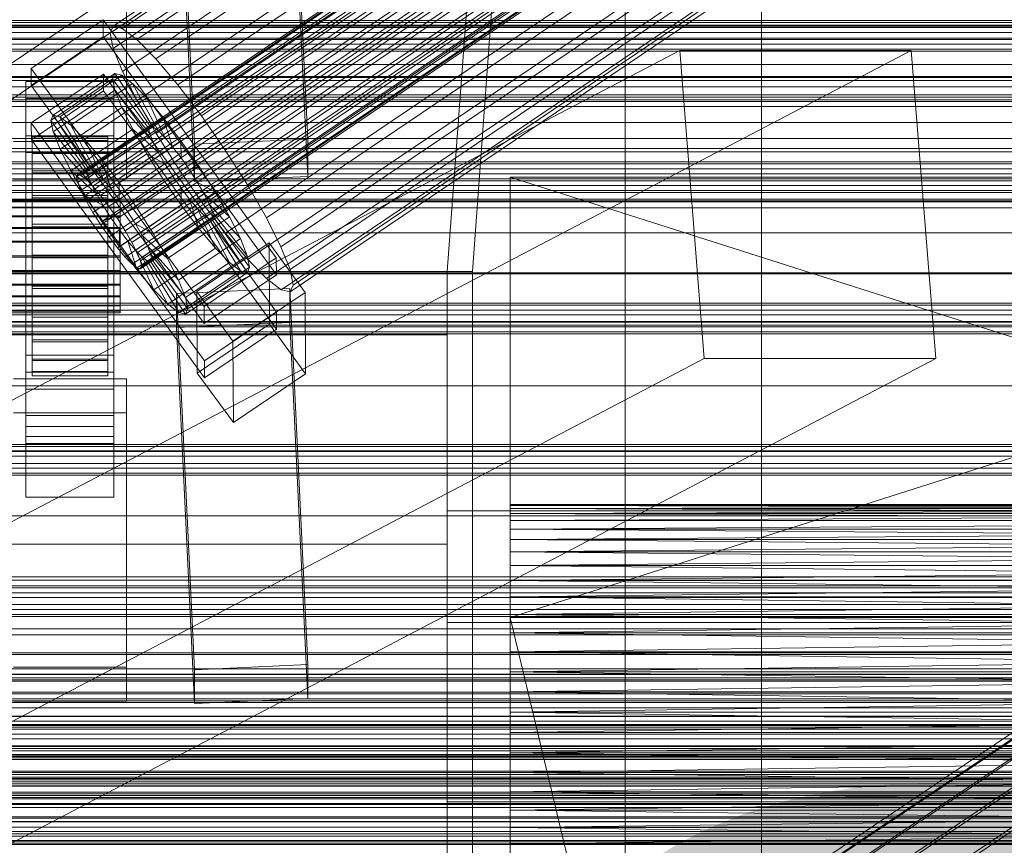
# Model space of a CAD drawing. Header units: millimetres. Extents: x -4738 to 65662, y -68080 to 6847.
# Tile 296 of 656: x 132 to 289, y -33856 to -33725. Entities that reach past the tile are written whole.
import ezdxf

# ---------------------------------------------------------------- set-up
doc = ezdxf.new("R2010")
doc.units = ezdxf.units.MM
for name, color, linetype, lineweight in [('COTAS_O', 1, 'Continuous', 0), ('COTAS_P', 1, 'Continuous', 0), ('frontal_briquetadora', 7, 'Continuous', 0), ('frontal_C01', 7, 'Continuous', 0), ('frontal_C02', 7, 'Continuous', 0), ('frontal_C03', 7, 'Continuous', 0), ('frontal_C10', 7, 'Continuous', 0), ('frontal_mezcladora', 7, 'Continuous', 0), ('frontal_secador', 7, 'Continuous', 0)]:
    doc.layers.add(name, color=color, linetype=linetype, lineweight=lineweight)
doc.dimstyles.new('R19_100', dxfattribs={"dimtxt": 250, "dimasz": 150, "dimexe": 150, "dimexo": 80, "dimgap": 100, "dimtad": 1, "dimtih": 1, "dimtoh": 1, "dimdsep": 46, "dimcen": 0.09, "dimadec": 0, "dimazin": 0, "dimtfac": 1, "dimtdec": 4, "dimtofl": 0, "dimtmove": 0, "dimatfit": 3, "dimfxl": 1, "dimtolj": 1, "dimtzin": 0, "dimarcsym": 0})

# ---------------------------------------------------------------- blocks, each defined once
blk = doc.blocks.new('DIM_R31_48')
at = {"layer": 'COTAS_O'}
for p, q in [((-1725, -33700), (-1575, -33655)), ((1725, -33700), (1575, -33655)), ((-1725, -34400), (-1725, -33700)), ((-1725, -33700), (1725, -33700)), ((-1725, -33700), (-1575, -33745)), ((1725, -33700), (1575, -33745)), ((1725, -34400), (1725, -33700))]:
    blk.add_line(p, q, dxfattribs=at)
blk.add_text('3450 O', height=250, dxfattribs=at).set_placement((0, -33600))
blk = doc.blocks.new('DIM_R31_49')
at = {"layer": 'COTAS_P'}
for p, q in [((-150, -32300), (550, -32300)), ((550, -32300), (505, -32450)), ((550, -34900), (550, -32300)), ((550, -32300), (595, -32450)), ((550, -34900), (505, -34750)), ((550, -34900), (595, -34750)), ((-150, -34900), (550, -34900))]:
    blk.add_line(p, q, dxfattribs=at)
blk.add_text('2600 P', height=250, rotation=90, dxfattribs=at).set_placement((450, -33600))
blk = doc.blocks.new('DIM_R31_52')
at = {"layer": 'COTAS_O'}
for p, q in [((-650, -34200), (-500, -34155)), ((650, -34200), (500, -34155)), ((-650, -34900), (-650, -34200)), ((-650, -34200), (650, -34200)), ((-650, -34200), (-500, -34245)), ((650, -34200), (500, -34245)), ((650, -34900), (650, -34200))]:
    blk.add_line(p, q, dxfattribs=at)
blk.add_text('1300 O', height=250, dxfattribs=at).set_placement((0, -34100))

msp = doc.modelspace()

# ---------------------------------------------------------------- linework, layer by layer
at = {"layer": 'frontal_briquetadora'}
for p, q in [((207, -33670), (200, -33765)), ((204, -33765), (211, -33670)), ((210, -33820), (210, -33750)), ((210, -33750), (210, -33844.629)), ((210, -33750), (210, -33841.488)), ((210, -33750), (210, -33838.284)), ((210, -33750), (210, -33835.05)), ((210, -33750), (210, -33831.815)), ((210, -33750), (210, -33828.612)), ((210, -33750), (210, -33825.47)), ((210, -33750), (210, -33822.421)), ((210, -33750), (210, -33819.494)), ((210, -33750), (210, -33816.716)), ((210, -33750), (210, -33814.115)), ((210, -33750), (210, -33811.715)), ((210, -33750), (210, -33809.54)), ((210, -33750), (210, -33807.611)), ((210, -33750), (210, -33805.946)), ((210, -33750), (210, -33804.562)), ((210, -33750), (210, -33803.471)), ((210, -33750), (210, -33802.684)), ((210, -33750), (210, -33802.209)), ((210, -33750), (210, -33802.05)), ((430, -33820), (210, -33750)), ((210, -33750), (430, -33750)), ((430, -33750), (210, -33820)), ((200, -33765), (-160, -33765)), ((204, -33765), (200, -33765)), ((200, -33765), (200, -33920)), ((204, -33920), (204, -33765)), ((200, -33775.055), (-160, -33775.055)), ((200, -33775.055), (200, -33778.229)), ((200, -33777.753), (200, -33775.055)), ((200, -33781.33), (200, -33775.701)), ((200, -33775.701), (200, -33775.882)), ((200, -33775.882), (200, -33781.854)), ((200, -33786.061), (200, -33777.753)), ((200, -33778.229), (200, -33786.965)), ((200, -33792.217), (200, -33781.33)), ((200, -33781.854), (200, -33793.034)), ((200, -33799.164), (200, -33786.061)), ((200, -33786.965), (200, -33800.407)), ((200, -33807.297), (200, -33792.217)), ((200, -33793.034), (200, -33808.326)), ((200, -33815.779), (200, -33799.164)), ((200, -33800.407), (200, -33817.241)), ((210, -33802.05), (210, -33802.209)), ((430, -33802.05), (210, -33802.209)), ((430, -33802.05), (210, -33802.05)), ((430, -33802.209), (210, -33802.05)), ((210, -33802.209), (210, -33802.684)), ((430, -33802.209), (210, -33802.684)), ((430, -33802.209), (210, -33802.209)), ((430, -33802.684), (210, -33802.209)), ((210, -33802.684), (210, -33803.471)), ((430, -33802.684), (210, -33803.471)), ((430, -33802.684), (210, -33802.684)), ((430, -33803.471), (210, -33802.684)), ((480, -33803.052), (200, -33803.052)), ((200, -33803.052), (200, -33806.399)), ((200, -33806.043), (200, -33803.052)), ((200, -33803.946), (200, -33803.763)), ((200, -33803.763), (200, -33809.778)), ((200, -33810.289), (200, -33803.946)), ((210, -33803.471), (210, -33804.562)), ((430, -33803.471), (210, -33804.562)), ((430, -33803.471), (210, -33803.471)), ((430, -33804.562), (210, -33803.471)), ((210, -33804.562), (210, -33805.946)), ((430, -33804.562), (210, -33805.946)), ((430, -33804.562), (210, -33804.562)), ((200, -33814.779), (200, -33806.043)), ((200, -33806.399), (200, -33815.42)), ((200, -33825.094), (200, -33807.297)), ((210, -33805.946), (210, -33807.611)), ((430, -33805.946), (210, -33807.611)), ((430, -33805.946), (210, -33805.946)), ((430, -33807.611), (210, -33805.946)), ((200, -33808.326), (-160, -33808.326)), ((200, -33808.326), (200, -33826.235)), ((210, -33807.611), (210, -33809.54)), ((430, -33807.611), (210, -33809.54)), ((430, -33807.611), (210, -33807.611)), ((210, -33807.611), (430, -33809.54)), ((200, -33809.778), (200, -33820.797)), ((200, -33821.536), (200, -33810.289)), ((210, -33809.54), (210, -33811.715)), ((430, -33809.54), (210, -33811.715)), ((430, -33809.54), (210, -33809.54)), ((210, -33809.54), (430, -33811.715)), ((210, -33811.715), (210, -33814.115)), ((430, -33811.715), (210, -33811.715)), ((210, -33814.115), (430, -33811.715)), ((210, -33811.715), (430, -33814.115)), ((200, -33827.53), (200, -33814.779)), ((210, -33814.115), (210, -33816.716)), ((430, -33814.115), (210, -33814.115)), ((210, -33816.716), (430, -33814.115)), ((210, -33814.115), (430, -33816.716)), ((200, -33815.42), (200, -33828.329)), ((200, -33834.281), (200, -33815.779)), ((210, -33816.716), (210, -33819.494)), ((430, -33816.716), (210, -33816.716)), ((210, -33819.494), (430, -33816.716)), ((210, -33816.716), (430, -33819.494)), ((200, -33817.241), (200, -33835.819)), ((210, -33819.494), (210, -33822.421)), ((430, -33819.494), (210, -33819.494)), ((210, -33822.421), (430, -33819.494)), ((210, -33819.494), (430, -33822.421)), ((480, -33820.797), (200, -33820.797)), ((200, -33820.797), (200, -33834.64)), ((200, -33835.46), (200, -33821.536)), ((210, -33820), (210, -34060)), ((210, -34260), (210, -33820)), ((210, -34680), (210, -33820)), ((210, -33820), (210, -33855.985)), ((210, -33820), (210, -33853.384)), ((210, -33820), (210, -33850.606)), ((210, -33820), (210, -33847.678)), ((210, -33844.629), (210, -33820)), ((210, -33820), (416.55, -34680)), ((430, -33820), (210, -33820)), ((304.444, -33820), (210, -33820)), ((210, -33820), (306.043, -33820)), ((302.994, -33820), (210, -33820)), ((301.708, -33820), (210, -33820)), ((210, -33820), (307.777, -33820)), ((300.598, -33820), (210, -33820)), ((210, -33820), (309.629, -33820)), ((299.675, -33820), (210, -33820)), ((210, -33820), (311.581, -33820)), ((298.947, -33820), (210, -33820)), ((210, -33820), (313.614, -33820)), ((210, -33820), (315.708, -33820)), ((298.423, -33820), (210, -33820)), ((210, -33820), (317.844, -33820)), ((320, -33820), (210, -33820)), ((298.106, -33820), (210, -33820)), ((298, -33820), (210, -33820)), ((210, -33822.421), (210, -33825.47)), ((430, -33822.421), (210, -33822.421)), ((210, -33825.47), (430, -33822.421)), ((210, -33822.421), (430, -33825.47)), ((200, -33843.865), (200, -33825.094)), ((200, -33826.235), (200, -33845.006)), ((210, -33825.47), (210, -33828.612)), ((430, -33825.47), (210, -33825.47)), ((210, -33828.612), (430, -33825.47)), ((210, -33825.47), (430, -33828.612)), ((200, -33841.77), (200, -33827.53)), ((200, -33828.329), (200, -33842.57)), ((210, -33828.612), (210, -33831.815)), ((430, -33828.612), (210, -33828.612)), ((210, -33831.815), (430, -33828.612)), ((210, -33828.612), (430, -33831.815)), ((210, -33831.815), (210, -33835.05)), ((430, -33831.815), (210, -33835.05)), ((430, -33831.815), (210, -33831.815)), ((210, -33831.815), (430, -33835.05)), ((200, -33852.858), (200, -33834.281)), ((200, -33834.64), (200, -33848.563)), ((200, -33849.302), (200, -33835.46)), ((430, -33835.05), (210, -33838.284)), ((210, -33838.284), (210, -33835.05)), ((210, -33835.05), (430, -33835.05)), ((430, -33838.284), (210, -33835.05)), ((200, -33835.819), (200, -33854.32)), ((430, -33838.284), (210, -33841.488)), ((210, -33841.488), (210, -33838.284)), ((210, -33838.284), (430, -33838.284)), ((200, -33854.679), (200, -33841.77)), ((430, -33841.488), (210, -33844.629)), ((210, -33844.629), (210, -33841.488)), ((210, -33841.488), (430, -33841.488)), ((430, -33844.629), (210, -33841.488)), ((200, -33842.57), (200, -33855.32)), ((200, -33861.773), (200, -33843.865)), ((200, -33845.006), (200, -33862.803)), ((430, -33844.629), (210, -33847.678)), ((210, -33847.678), (210, -33844.629)), ((210, -33844.629), (430, -33844.629)), ((430, -33847.678), (210, -33844.629)), ((430, -33847.678), (210, -33850.606)), ((210, -33850.606), (210, -33847.678)), ((210, -33847.678), (430, -33847.678)), ((430, -33850.606), (210, -33847.678)), ((200, -33848.563), (200, -33859.811)), ((200, -33860.322), (200, -33849.302)), ((480, -33849.302), (200, -33849.302)), ((430, -33850.606), (210, -33853.384)), ((210, -33853.384), (210, -33850.606)), ((210, -33850.606), (430, -33850.606)), ((430, -33853.384), (210, -33850.606)), ((200, -33869.692), (200, -33852.858)), ((200, -33854.32), (200, -33870.936)), ((430, -33853.384), (210, -33855.985)), ((210, -33855.985), (210, -33853.384)), ((210, -33853.384), (430, -33853.384)), ((430, -33855.985), (210, -33853.384)), ((210, -33853.384), (210, -34060)), ((200, -33863.7), (200, -33854.679)), ((200, -33855.32), (200, -33864.056)), ((210, -33858.384), (210, -33855.985)), ((210, -33855.985), (430, -33855.985)), ((210, -34060), (210, -33855.985))]:
    msp.add_line(p, q, dxfattribs=at)
at = {"layer": 'frontal_C01'}
for p, q in [((250, -35948.844), (250, -33373.251)), ((250, -33378.064), (250, -35953.656)), ((146.872, -33726.005), (331.181, -33601.67)), ((148.32, -33726.355), (332.629, -33602.02)), ((146.383, -33727.095), (330.692, -33602.76)), ((150.629, -33728.12), (334.938, -33603.785)), ((141.218, -33749.589), (355.017, -33605.361)), ((146.887, -33729.55), (331.197, -33605.215)), ((141.045, -33749.975), (354.844, -33605.747)), ((141.224, -33750.845), (355.022, -33606.617)), ((141.731, -33749.713), (355.53, -33605.485)), ((142.549, -33750.338), (356.348, -33606.11)), ((153.641, -33731.18), (337.95, -33606.845)), ((141.742, -33752.14), (355.541, -33607.911)), ((143.617, -33751.423), (357.415, -33607.194)), ((142.565, -33753.77), (356.363, -33609.542)), ((144.861, -33752.892), (358.659, -33608.664)), ((148.35, -33733.203), (332.659, -33608.868)), ((143.635, -33755.626), (357.434, -33611.397)), ((359.995, -33610.418), (146.196, -33754.647)), ((157.152, -33735.327), (341.461, -33610.992)), ((147.533, -33756.566), (361.332, -33612.338)), ((144.881, -33757.58), (358.68, -33613.352)), ((148.779, -33758.52), (362.578, -33614.292)), ((150.672, -33737.804), (334.981, -33613.47)), ((146.218, -33759.5), (360.017, -33615.271)), ((149.85, -33760.376), (363.648, -33616.148)), ((345.231, -33615.943), (160.922, -33740.278)), ((147.554, -33761.254), (361.352, -33617.026)), ((150.672, -33762.007), (364.471, -33617.778)), ((148.798, -33762.723), (362.596, -33618.495)), ((151.191, -33763.301), (364.989, -33619.073)), ((153.694, -33743.041), (338.003, -33618.707)), ((149.865, -33763.808), (363.664, -33619.579)), ((150.683, -33764.433), (364.482, -33620.205)), ((151.196, -33764.557), (364.995, -33620.329)), ((151.369, -33764.171), (365.168, -33619.942)), ((164.693, -33745.696), (349.002, -33621.361)), ((157.211, -33748.557), (341.52, -33624.222)), ((168.21, -33751.211), (352.519, -33626.876)), ((160.982, -33753.975), (345.291, -33629.64)), ((171.232, -33756.448), (355.541, -33632.113)), ((164.752, -33758.926), (349.061, -33634.591)), ((173.554, -33761.05), (357.863, -33636.715)), ((168.263, -33763.073), (352.572, -33638.738)), ((175.016, -33764.703), (359.326, -33640.368)), ((171.275, -33766.133), (355.584, -33641.798)), ((175.521, -33767.158), (359.83, -33642.823)), ((173.584, -33767.898), (357.893, -33643.563)), ((175.032, -33768.247), (359.341, -33643.913)), ((228.298, -33666.04), (130, -33732.352)), ((228.298, -33928.654), (228.298, -33666.04)), ((130, -33738.133), (228.298, -33671.821)), ((228.298, -33671.821), (228.298, -33934.434)), ((133.809, -33732.72), (145.277, -33724.984)), ((145.277, -33724.984), (145.289, -33727.68)), ((145.277, -33724.984), (172.809, -33762.838)), ((146.383, -33727.095), (146.872, -33726.005)), ((146.872, -33726.005), (148.32, -33726.355)), ((146.887, -33729.55), (146.383, -33727.095)), ((148.32, -33726.355), (150.629, -33728.12)), ((145.289, -33727.68), (133.821, -33735.416)), ((172.821, -33765.534), (145.289, -33727.68)), ((150.629, -33728.12), (153.641, -33731.18)), ((148.35, -33733.203), (146.887, -33729.55)), ((153.641, -33731.18), (157.152, -33735.327)), ((133.821, -33735.416), (133.809, -33732.72)), ((161.341, -33770.574), (133.809, -33732.72)), ((133.847, -33741.348), (145.315, -33733.611)), ((137.313, -33740.169), (147.143, -33733.537)), ((138.396, -33740.43), (148.226, -33733.799)), ((145.315, -33733.611), (145.327, -33736.307)), ((145.315, -33733.611), (172.847, -33771.466)), ((147.143, -33733.537), (146.777, -33734.353)), ((148.226, -33733.799), (147.143, -33733.537)), ((147.143, -33733.537), (152.686, -33741.853)), ((149.953, -33735.119), (148.226, -33733.799)), ((148.226, -33733.799), (153.199, -33741.977)), ((150.672, -33737.804), (148.35, -33733.203)), ((-450, -33734.629), (450, -33734.629)), ((133, -33737.478), (133, -33734.782)), ((133, -33734.782), (147, -33734.782)), ((133, -33781.004), (133, -33734.782)), ((136.948, -33740.984), (146.777, -33734.353)), ((140.123, -33741.75), (149.953, -33735.119)), ((146.777, -33734.353), (152.513, -33742.239)), ((146.777, -33734.353), (147.155, -33736.189)), ((147, -33734.782), (147, -33737.478)), ((147, -33734.782), (147, -33781.004)), ((152.207, -33737.408), (149.953, -33735.119)), ((149.953, -33735.119), (154.017, -33742.602)), ((157.152, -33735.327), (160.922, -33740.278)), ((133.821, -33735.416), (161.353, -33773.271)), ((145.327, -33736.307), (133.859, -33744.044)), ((137.325, -33742.82), (147.155, -33736.189)), ((172.859, -33774.162), (145.327, -33736.307)), ((147.155, -33736.189), (152.692, -33743.109)), ((147.155, -33736.189), (148.249, -33738.921)), ((147, -33737.478), (133, -33737.478)), ((133, -33737.478), (133, -33783.701)), ((142.377, -33744.039), (152.207, -33737.408)), ((147, -33783.701), (147, -33737.478)), ((153.694, -33743.041), (150.672, -33737.804)), ((154.833, -33740.51), (152.207, -33737.408)), ((152.207, -33737.408), (155.085, -33743.686)), ((138.419, -33745.553), (148.249, -33738.921)), ((148.249, -33738.921), (153.21, -33744.403)), ((148.249, -33738.921), (149.985, -33742.364)), ((133.859, -33744.044), (133.847, -33741.348)), ((161.379, -33779.202), (133.847, -33741.348)), ((136.948, -33740.984), (137.313, -33740.169)), ((142.683, -33748.87), (136.948, -33740.984)), ((137.325, -33742.82), (136.948, -33740.984)), ((142.856, -33748.484), (137.313, -33740.169)), ((137.313, -33740.169), (138.396, -33740.43)), ((143.369, -33748.608), (138.396, -33740.43)), ((138.396, -33740.43), (140.123, -33741.75)), ((145.003, -33747.142), (154.833, -33740.51)), ((157.653, -33744.214), (154.833, -33740.51)), ((154.833, -33740.51), (156.329, -33745.156)), ((160.922, -33740.278), (164.693, -33745.696)), ((142.862, -33749.74), (137.325, -33742.82)), ((138.419, -33745.553), (137.325, -33742.82)), ((144.188, -33749.233), (140.123, -33741.75)), ((140.123, -33741.75), (142.377, -33744.039)), ((140.156, -33748.995), (149.985, -33742.364)), ((152.513, -33742.239), (142.683, -33748.87)), ((152.686, -33741.853), (142.856, -33748.484)), ((152.692, -33743.109), (142.862, -33749.74)), ((153.199, -33741.977), (143.369, -33748.608)), ((154.017, -33742.602), (144.188, -33749.233)), ((149.985, -33742.364), (154.033, -33746.034)), ((149.985, -33742.364), (152.246, -33746.281)), ((152.513, -33742.239), (152.686, -33741.853)), ((152.692, -33743.109), (152.513, -33742.239)), ((152.686, -33741.853), (153.199, -33741.977)), ((153.21, -33744.403), (152.692, -33743.109)), ((153.199, -33741.977), (154.017, -33742.602)), ((157.211, -33748.557), (153.694, -33743.041)), ((154.017, -33742.602), (155.085, -33743.686)), ((133, -33746.106), (133, -33743.41)), ((133, -33743.41), (147, -33743.41)), ((133, -33789.632), (133, -33743.41)), ((133.859, -33744.044), (161.391, -33781.898)), ((134, -33753.593), (134, -33743.593)), ((134, -33743.593), (134, -33744.186)), ((134, -33743.593), (146, -33743.593)), ((134, -33744.296), (134, -33743.593)), ((134, -33753.873), (134, -33744.186)), ((134, -33744.186), (134, -33746.032)), ((134, -33744.186), (146, -33744.186)), ((134, -33753.925), (134, -33744.296)), ((134, -33744.296), (146, -33744.296)), ((134, -33746.245), (134, -33744.296)), ((145.255, -33750.318), (142.377, -33744.039)), ((142.377, -33744.039), (145.003, -33747.142)), ((153.21, -33744.403), (143.38, -33751.034)), ((155.085, -33743.686), (145.255, -33750.318)), ((146, -33744.186), (146, -33743.593)), ((146, -33743.593), (146, -33753.593)), ((146, -33743.593), (146, -33744.296)), ((146, -33746.032), (146, -33744.186)), ((146, -33744.186), (146, -33753.873)), ((146, -33744.296), (146, -33753.925)), ((146, -33744.296), (146, -33746.245)), ((147, -33743.41), (147, -33746.106)), ((147, -33743.41), (147, -33789.632)), ((157.653, -33744.214), (147.823, -33750.845)), ((154.033, -33746.034), (153.21, -33744.403)), ((155.085, -33743.686), (156.329, -33745.156)), ((157.665, -33746.91), (157.653, -33744.214)), ((160.474, -33748.267), (157.653, -33744.214)), ((147, -33746.106), (133, -33746.106)), ((133, -33746.106), (133, -33792.328)), ((134, -33754.748), (134, -33746.032)), ((134, -33746.032), (134, -33749.008)), ((134, -33746.032), (146, -33746.032)), ((134, -33754.849), (134, -33746.245)), ((134, -33746.245), (146, -33746.245)), ((134, -33749.308), (134, -33746.245)), ((143.38, -33751.034), (138.419, -33745.553)), ((140.156, -33748.995), (138.419, -33745.553)), ((142.416, -33752.912), (152.246, -33746.281)), ((154.033, -33746.034), (144.203, -33752.665)), ((146, -33749.008), (146, -33746.032)), ((146, -33746.032), (146, -33754.748)), ((146, -33746.245), (146, -33754.849)), ((146, -33746.245), (146, -33749.308)), ((156.329, -33745.156), (146.499, -33751.787)), ((147, -33792.328), (147, -33746.106)), ((152.246, -33746.281), (155.103, -33747.889)), ((152.246, -33746.281), (154.877, -33750.407)), ((155.103, -33747.889), (154.033, -33746.034)), ((156.329, -33745.156), (157.665, -33746.91)), ((164.693, -33745.696), (168.21, -33751.211)), ((146.499, -33751.787), (145.003, -33747.142)), ((145.003, -33747.142), (147.823, -33750.845)), ((155.103, -33747.889), (145.274, -33754.52)), ((147.835, -33753.541), (157.665, -33746.91)), ((156.35, -33749.844), (155.103, -33747.889)), ((157.665, -33746.91), (159.001, -33748.83)), ((134, -33756.157), (134, -33749.008)), ((134, -33749.008), (134, -33752.909)), ((134, -33749.008), (146, -33749.008)), ((134, -33756.3), (134, -33749.308)), ((134, -33749.308), (146, -33749.308)), ((134, -33753.277), (134, -33749.308)), ((144.203, -33752.665), (140.156, -33748.995)), ((142.416, -33752.912), (140.156, -33748.995)), ((142.856, -33748.484), (142.683, -33748.87)), ((142.683, -33748.87), (142.862, -33749.74)), ((143.369, -33748.608), (142.856, -33748.484)), ((144.188, -33749.233), (143.369, -33748.608)), ((145.255, -33750.318), (144.188, -33749.233)), ((146, -33752.909), (146, -33749.008)), ((146, -33749.008), (146, -33756.157)), ((146, -33749.308), (146, -33756.3)), ((146, -33749.308), (146, -33753.277)), ((159.001, -33748.83), (149.171, -33755.461)), ((150.644, -33754.898), (160.474, -33748.267)), ((160.982, -33753.975), (157.211, -33748.557)), ((160.474, -33748.267), (159.001, -33748.83)), ((159.001, -33748.83), (160.247, -33750.784)), ((163.105, -33752.392), (160.474, -33748.267)), ((141.045, -33749.975), (141.218, -33749.589)), ((141.224, -33750.845), (141.045, -33749.975)), ((141.218, -33749.589), (141.731, -33749.713)), ((141.742, -33752.14), (141.224, -33750.845)), ((141.731, -33749.713), (142.549, -33750.338)), ((142.549, -33750.338), (143.617, -33751.423)), ((142.862, -33749.74), (143.38, -33751.034)), ((143.38, -33751.034), (144.203, -33752.665)), ((145.047, -33757.038), (154.877, -33750.407)), ((146.499, -33751.787), (145.255, -33750.318)), ((156.35, -33749.844), (146.52, -33756.475)), ((147.823, -33750.845), (147.835, -33753.541)), ((147.823, -33750.845), (150.644, -33754.898)), ((160.247, -33750.784), (150.417, -33757.415)), ((154.877, -33750.407), (156.35, -33749.844)), ((154.877, -33750.407), (157.698, -33754.459)), ((157.686, -33751.763), (156.35, -33749.844)), ((163.105, -33752.392), (160.247, -33750.784)), ((160.247, -33750.784), (161.318, -33752.64)), ((142.565, -33753.77), (141.742, -33752.14)), ((143.617, -33751.423), (144.861, -33752.892)), ((147.835, -33753.541), (146.499, -33751.787)), ((157.686, -33751.763), (147.856, -33758.394)), ((161.318, -33752.64), (151.488, -33759.271)), ((153.275, -33759.024), (163.105, -33752.392)), ((157.698, -33754.459), (157.686, -33751.763)), ((159.022, -33753.518), (157.686, -33751.763)), ((165.365, -33756.31), (161.318, -33752.64)), ((161.318, -33752.64), (162.14, -33754.27)), ((165.365, -33756.31), (163.105, -33752.392)), ((168.21, -33751.211), (171.232, -33756.448)), ((-148, -33753.593), (148, -33753.593)), ((-148, -33753.873), (148, -33753.873)), ((-148, -33753.925), (148, -33753.925)), ((134, -33758.005), (134, -33752.909)), ((134, -33752.909), (134, -33757.469)), ((134, -33752.909), (146, -33752.909)), ((134, -33758.18), (134, -33753.277)), ((134, -33753.277), (146, -33753.277)), ((134, -33757.88), (134, -33753.277)), ((134, -33753.873), (134, -33753.593)), ((146, -33753.593), (134, -33753.593)), ((134, -33753.593), (134, -33753.925)), ((134, -33754.748), (134, -33753.873)), ((146, -33753.873), (134, -33753.873)), ((146, -33753.925), (134, -33753.925)), ((134, -33753.925), (134, -33754.849)), ((145.274, -33754.52), (142.416, -33752.912)), ((145.047, -33757.038), (142.416, -33752.912)), ((143.635, -33755.626), (142.565, -33753.77)), ((144.203, -33752.665), (145.274, -33754.52)), ((144.861, -33752.892), (146.196, -33754.647)), ((146, -33757.469), (146, -33752.909)), ((146, -33752.909), (146, -33758.005)), ((146, -33753.277), (146, -33758.18)), ((146, -33753.277), (146, -33757.88)), ((146, -33753.593), (146, -33753.873)), ((146, -33753.925), (146, -33753.593)), ((146, -33753.873), (146, -33754.748)), ((146, -33754.849), (146, -33753.925)), ((149.171, -33755.461), (147.835, -33753.541)), ((148, -33753.873), (148, -33753.593)), ((148, -33753.593), (148, -33753.925)), ((148, -33754.748), (148, -33753.873)), ((148, -33753.925), (148, -33754.849)), ((159.022, -33753.518), (149.192, -33760.149)), ((160.518, -33758.163), (159.022, -33753.518)), ((160.266, -33754.987), (159.022, -33753.518)), ((164.752, -33758.926), (160.982, -33753.975)), ((-148, -33754.748), (148, -33754.748)), ((-148, -33754.849), (148, -33754.849)), ((134, -33756.157), (134, -33754.748)), ((146, -33754.748), (134, -33754.748)), ((146, -33754.849), (134, -33754.849)), ((134, -33754.849), (134, -33756.3)), ((144.881, -33757.58), (143.635, -33755.626)), ((145.274, -33754.52), (146.52, -33756.475)), ((146, -33754.748), (146, -33756.157)), ((146, -33756.3), (146, -33754.849)), ((146.196, -33754.647), (147.533, -33756.566)), ((147.868, -33761.091), (157.698, -33754.459)), ((148, -33756.157), (148, -33754.748)), ((148, -33754.849), (148, -33756.3)), ((149.171, -33755.461), (150.644, -33754.898)), ((150.417, -33757.415), (149.171, -33755.461)), ((160.266, -33754.987), (150.436, -33761.618)), ((150.644, -33754.898), (153.275, -33759.024)), ((162.14, -33754.27), (152.311, -33760.901)), ((162.659, -33755.565), (152.829, -33762.196)), ((157.698, -33754.459), (160.518, -33758.163)), ((163.144, -33761.265), (160.266, -33754.987)), ((161.333, -33756.071), (160.266, -33754.987)), ((167.102, -33759.752), (162.14, -33754.27)), ((162.14, -33754.27), (162.659, -33755.565)), ((168.196, -33762.484), (162.659, -33755.565)), ((162.659, -33755.565), (162.837, -33756.434)), ((-148, -33756.157), (148, -33756.157)), ((-148, -33756.3), (148, -33756.3)), ((134, -33758.005), (134, -33756.157)), ((146, -33756.157), (134, -33756.157)), ((146, -33756.3), (134, -33756.3)), ((134, -33756.3), (134, -33758.18)), ((146.52, -33756.475), (145.047, -33757.038)), ((147.868, -33761.091), (145.047, -33757.038)), ((146, -33756.157), (146, -33758.005)), ((146, -33758.18), (146, -33756.3)), ((146.52, -33756.475), (147.856, -33758.394)), ((147.533, -33756.566), (148.779, -33758.52)), ((148, -33758.005), (148, -33756.157)), ((148, -33756.3), (148, -33758.18)), ((161.333, -33756.071), (151.503, -33762.703)), ((162.151, -33756.697), (152.321, -33763.328)), ((162.664, -33756.821), (152.835, -33763.452)), ((162.837, -33756.434), (153.008, -33763.066)), ((155.535, -33762.941), (165.365, -33756.31)), ((165.397, -33763.554), (161.333, -33756.071)), ((162.151, -33756.697), (161.333, -33756.071)), ((167.125, -33764.875), (162.151, -33756.697)), ((162.664, -33756.821), (162.151, -33756.697)), ((162.837, -33756.434), (162.664, -33756.821)), ((168.208, -33765.136), (162.664, -33756.821)), ((168.573, -33764.321), (162.837, -33756.434)), ((167.102, -33759.752), (165.365, -33756.31)), ((171.232, -33756.448), (173.554, -33761.05)), ((-148, -33758.005), (148, -33758.005)), ((-148, -33758.18), (148, -33758.18)), ((134, -33757.469), (134, -33760.166)), ((146, -33757.469), (134, -33757.469)), ((134, -33757.469), (134, -33762.38)), ((134, -33760.36), (134, -33757.88)), ((134, -33757.88), (146, -33757.88)), ((134, -33762.805), (134, -33757.88)), ((134, -33760.166), (134, -33758.005)), ((146, -33758.005), (134, -33758.005)), ((146, -33758.18), (134, -33758.18)), ((134, -33758.18), (134, -33760.36)), ((146.218, -33759.5), (144.881, -33757.58)), ((146, -33760.166), (146, -33757.469)), ((146, -33762.38), (146, -33757.469)), ((146, -33757.88), (146, -33760.36)), ((146, -33757.88), (146, -33762.805)), ((146, -33758.005), (146, -33760.166)), ((146, -33760.36), (146, -33758.18)), ((147.856, -33758.394), (147.868, -33761.091)), ((147.856, -33758.394), (149.192, -33760.149)), ((148, -33760.166), (148, -33758.005)), ((148, -33758.18), (148, -33760.36)), ((148.779, -33758.52), (149.85, -33760.376)), ((151.488, -33759.271), (150.417, -33757.415)), ((150.417, -33757.415), (153.275, -33759.024)), ((150.688, -33764.794), (160.518, -33758.163)), ((160.518, -33758.163), (163.144, -33761.265)), ((148, -33760.166), (-148, -33760.166)), ((-148, -33760.36), (148, -33760.36)), ((134, -33760.166), (146, -33760.166)), ((134, -33762.491), (134, -33760.166)), ((146, -33760.36), (134, -33760.36)), ((134, -33760.36), (134, -33762.693)), ((146, -33760.166), (146, -33762.491)), ((146, -33762.693), (146, -33760.36)), ((147.554, -33761.254), (146.218, -33759.5)), ((148, -33762.491), (148, -33760.166)), ((148, -33760.36), (148, -33762.693)), ((149.192, -33760.149), (150.688, -33764.794)), ((149.192, -33760.149), (150.436, -33761.618)), ((149.85, -33760.376), (150.672, -33762.007)), ((152.311, -33760.901), (151.488, -33759.271)), ((151.488, -33759.271), (155.535, -33762.941)), ((153.275, -33759.024), (155.535, -33762.941)), ((157.272, -33766.383), (167.102, -33759.752)), ((160.19, -33768.188), (171.658, -33760.452)), ((168.263, -33763.073), (164.752, -33758.926)), ((168.196, -33762.484), (167.102, -33759.752)), ((171.658, -33760.452), (171.715, -33773.393)), ((171.658, -33760.452), (177.394, -33768.338)), ((148.798, -33762.723), (147.554, -33761.254)), ((150.688, -33764.794), (147.868, -33761.091)), ((150.436, -33761.618), (153.314, -33767.896)), ((150.436, -33761.618), (151.503, -33762.703)), ((150.672, -33762.007), (151.191, -33763.301)), ((152.829, -33762.196), (152.311, -33760.901)), ((152.311, -33760.901), (157.272, -33766.383)), ((153.314, -33767.896), (163.144, -33761.265)), ((163.144, -33761.265), (165.397, -33763.554)), ((173.554, -33761.05), (175.016, -33764.703)), ((-148, -33762.491), (148, -33762.491)), ((-148, -33762.693), (148, -33762.693)), ((134, -33762.491), (134, -33762.38)), ((134, -33762.38), (134, -33767.304)), ((134, -33762.38), (146, -33762.38)), ((134, -33764.824), (134, -33762.491)), ((146, -33762.491), (134, -33762.491)), ((134, -33762.693), (134, -33762.805)), ((146, -33762.693), (134, -33762.693)), ((134, -33762.693), (134, -33765.019)), ((134, -33762.805), (146, -33762.805)), ((134, -33767.715), (134, -33762.805)), ((146, -33767.304), (146, -33762.38)), ((146, -33762.38), (146, -33762.491)), ((146, -33762.491), (146, -33764.824)), ((146, -33762.805), (146, -33762.693)), ((146, -33765.019), (146, -33762.693)), ((146, -33762.805), (146, -33767.715)), ((148, -33764.824), (148, -33762.491)), ((148, -33762.693), (148, -33765.019)), ((149.865, -33763.808), (148.798, -33762.723)), ((151.191, -33763.301), (151.369, -33764.171)), ((151.503, -33762.703), (155.567, -33770.185)), ((151.503, -33762.703), (152.321, -33763.328)), ((152.321, -33763.328), (157.295, -33771.506)), ((152.321, -33763.328), (152.835, -33763.452)), ((153.008, -33763.066), (152.829, -33762.196)), ((152.829, -33762.196), (158.366, -33769.115)), ((152.835, -33763.452), (153.008, -33763.066)), ((152.835, -33763.452), (158.378, -33771.767)), ((153.008, -33763.066), (158.743, -33770.952)), ((155.535, -33762.941), (157.272, -33766.383)), ((155.567, -33770.185), (165.397, -33763.554)), ((158.366, -33769.115), (168.196, -33762.484)), ((172.809, -33762.838), (161.341, -33770.574)), ((165.397, -33763.554), (167.125, -33764.875)), ((168.573, -33764.321), (168.196, -33762.484)), ((171.275, -33766.133), (168.263, -33763.073)), ((172.821, -33765.534), (172.809, -33762.838)), ((-148, -33764.824), (148, -33764.824)), ((-148, -33765.019), (148, -33765.019)), ((134, -33767.005), (134, -33764.824)), ((134, -33764.824), (134, -33767.304)), ((146, -33764.824), (134, -33764.824)), ((134, -33765.019), (134, -33767.715)), ((146, -33765.019), (134, -33765.019)), ((134, -33765.019), (134, -33767.179)), ((146, -33767.304), (146, -33764.824)), ((146, -33764.824), (146, -33767.005)), ((146, -33767.715), (146, -33765.019)), ((146, -33767.179), (146, -33765.019)), ((148, -33767.005), (148, -33764.824)), ((148, -33765.019), (148, -33767.179)), ((150.683, -33764.433), (149.865, -33763.808)), ((151.196, -33764.557), (150.683, -33764.433)), ((153.314, -33767.896), (150.688, -33764.794)), ((151.369, -33764.171), (151.196, -33764.557)), ((157.295, -33771.506), (167.125, -33764.875)), ((158.378, -33771.767), (168.208, -33765.136)), ((158.743, -33770.952), (168.573, -33764.321)), ((167.125, -33764.875), (168.208, -33765.136)), ((168.208, -33765.136), (168.573, -33764.321)), ((175.016, -33764.703), (175.521, -33767.158)), ((157.272, -33766.383), (158.366, -33769.115)), ((161.353, -33773.271), (172.821, -33765.534)), ((173.584, -33767.898), (171.275, -33766.133)), ((-148, -33767.005), (148, -33767.005)), ((-148, -33767.179), (148, -33767.179)), ((134, -33768.885), (134, -33767.005)), ((134, -33767.005), (134, -33771.907)), ((146, -33767.005), (134, -33767.005)), ((134, -33767.179), (134, -33772.276)), ((146, -33767.179), (134, -33767.179)), ((134, -33767.179), (134, -33769.027)), ((134, -33767.304), (134, -33771.907)), ((134, -33767.304), (146, -33767.304)), ((134, -33767.715), (146, -33767.715)), ((134, -33772.276), (134, -33767.715)), ((146, -33771.907), (146, -33767.005)), ((146, -33767.005), (146, -33768.885)), ((146, -33772.276), (146, -33767.179)), ((146, -33769.027), (146, -33767.179)), ((146, -33771.907), (146, -33767.304)), ((146, -33767.715), (146, -33772.276)), ((148, -33768.885), (148, -33767.005)), ((148, -33767.179), (148, -33769.027)), ((155.567, -33770.185), (153.314, -33767.896)), ((156.962, -33768.494), (174.943, -33767.694)), ((160.247, -33781.13), (160.19, -33768.188)), ((165.926, -33776.075), (160.19, -33768.188)), ((175.032, -33768.247), (173.584, -33767.898)), ((174.943, -33767.694), (174.943, -33773.088)), ((174.943, -33767.694), (177.811, -33827.483)), ((175.521, -33767.158), (175.032, -33768.247)), ((-148, -33768.885), (148, -33768.885)), ((-148, -33769.027), (148, -33769.027)), ((134, -33770.336), (134, -33768.885)), ((134, -33768.885), (134, -33775.876)), ((146, -33768.885), (134, -33768.885)), ((134, -33769.027), (134, -33776.177)), ((146, -33769.027), (134, -33769.027)), ((134, -33769.027), (134, -33770.436)), ((146, -33775.876), (146, -33768.885)), ((146, -33768.885), (146, -33770.336)), ((146, -33776.177), (146, -33769.027)), ((146, -33770.436), (146, -33769.027)), ((148, -33770.336), (148, -33768.885)), ((148, -33769.027), (148, -33770.436)), ((156.962, -33773.887), (156.962, -33768.494)), ((159.83, -33828.283), (156.962, -33768.494)), ((158.366, -33769.115), (158.743, -33770.952)), ((177.394, -33768.338), (165.926, -33776.075)), ((177.451, -33781.28), (177.394, -33768.338)), ((-148, -33770.336), (148, -33770.336)), ((-148, -33770.436), (148, -33770.436)), ((-148, -33771.259), (148, -33771.259)), ((-148, -33771.311), (148, -33771.311)), ((134, -33771.259), (134, -33770.336)), ((134, -33770.336), (134, -33778.939)), ((146, -33770.336), (134, -33770.336)), ((134, -33770.436), (134, -33779.152)), ((146, -33770.436), (134, -33770.436)), ((134, -33770.436), (134, -33771.311)), ((134, -33771.592), (134, -33771.259)), ((134, -33771.259), (134, -33780.889)), ((146, -33771.259), (134, -33771.259)), ((134, -33771.311), (134, -33780.999)), ((146, -33771.311), (134, -33771.311)), ((134, -33771.311), (134, -33771.592)), ((146, -33778.939), (146, -33770.336)), ((146, -33770.336), (146, -33771.259)), ((146, -33779.152), (146, -33770.436)), ((146, -33771.311), (146, -33770.436)), ((146, -33780.889), (146, -33771.259)), ((146, -33771.259), (146, -33771.592)), ((146, -33780.999), (146, -33771.311)), ((146, -33771.592), (146, -33771.311)), ((148, -33771.259), (148, -33770.336)), ((148, -33770.436), (148, -33771.311)), ((148, -33771.592), (148, -33771.259)), ((148, -33771.311), (148, -33771.592)), ((157.295, -33771.506), (155.567, -33770.185)), ((158.743, -33770.952), (158.378, -33771.767)), ((161.341, -33770.574), (161.353, -33773.271)), ((-148, -33771.592), (148, -33771.592)), ((134, -33771.592), (134, -33781.591)), ((146, -33771.592), (134, -33771.592)), ((134, -33771.907), (134, -33775.876)), ((134, -33771.907), (146, -33771.907)), ((134, -33772.276), (146, -33772.276)), ((134, -33776.177), (134, -33772.276)), ((146, -33781.591), (146, -33771.592)), ((146, -33775.876), (146, -33771.907)), ((146, -33772.276), (146, -33776.177)), ((158.378, -33771.767), (157.295, -33771.506)), ((172.847, -33771.466), (161.379, -33779.202)), ((172.859, -33774.162), (172.847, -33771.466)), ((174.943, -33773.088), (156.962, -33773.887)), ((159.83, -33833.676), (156.962, -33773.887)), ((171.715, -33773.393), (160.247, -33781.13)), ((161.391, -33781.898), (172.859, -33774.162)), ((177.451, -33781.28), (171.715, -33773.393)), ((177.811, -33832.876), (174.943, -33773.088)), ((134, -33775.876), (134, -33778.939)), ((134, -33775.876), (146, -33775.876)), ((146, -33778.939), (146, -33775.876)), ((165.926, -33776.075), (165.983, -33789.016)), ((134, -33776.177), (146, -33776.177)), ((134, -33779.152), (134, -33776.177)), ((146, -33776.177), (146, -33779.152)), ((133, -33791.211), (133, -33778.27)), ((133, -33778.27), (147, -33778.27)), ((133, -33787.899), (133, -33778.27)), ((134, -33778.939), (134, -33780.889)), ((134, -33778.939), (146, -33778.939)), ((134, -33779.152), (146, -33779.152)), ((134, -33780.999), (134, -33779.152)), ((146, -33780.889), (146, -33778.939)), ((146, -33779.152), (146, -33780.999)), ((147, -33778.27), (147, -33791.211)), ((147, -33778.27), (147, -33787.899)), ((161.379, -33779.202), (161.391, -33781.898)), ((131, -33782.044), (149, -33782.044)), ((147, -33781.004), (133, -33781.004)), ((133, -33781.004), (133, -33783.701)), ((134, -33780.889), (134, -33781.591)), ((134, -33780.889), (146, -33780.889)), ((134, -33780.999), (146, -33780.999)), ((134, -33781.591), (134, -33780.999)), ((134, -33781.591), (146, -33781.591)), ((146, -33781.591), (146, -33780.889)), ((146, -33780.999), (146, -33781.591)), ((147, -33783.701), (147, -33781.004)), ((149, -33782.044), (149, -33787.437)), ((149, -33782.044), (149, -33827.882)), ((160.247, -33781.13), (165.983, -33789.016)), ((165.983, -33789.016), (177.451, -33781.28)), ((133, -33783.701), (147, -33783.701)), ((149, -33787.437), (131, -33787.437)), ((147, -33787.899), (133, -33787.899)), ((133, -33787.899), (133, -33800.841)), ((147, -33800.841), (147, -33787.899)), ((149, -33833.274), (149, -33787.437)), ((147, -33789.632), (133, -33789.632)), ((133, -33789.632), (133, -33792.328)), ((147, -33792.328), (147, -33789.632)), ((147, -33791.211), (133, -33791.211)), ((133, -33791.211), (133, -33800.841)), ((147, -33800.841), (147, -33791.211)), ((133, -33792.328), (147, -33792.328)), ((133, -33800.841), (147, -33800.841)), ((-425, -33822.766), (425, -33822.766)), ((177.811, -33827.483), (159.83, -33828.283)), ((177.811, -33832.876), (177.811, -33827.483)), ((149, -33827.882), (131, -33827.882)), ((149, -33833.274), (149, -33827.882)), ((159.83, -33828.283), (159.83, -33833.676)), ((131, -33833.274), (149, -33833.274)), ((159.83, -33833.676), (177.811, -33832.876)), ((425, -33834.322), (-425, -33834.322)), ((425, -33836.463), (-425, -33836.463)), ((-425, -33848.019), (425, -33848.019))]:
    msp.add_line(p, q, dxfattribs=at)
at = {"layer": 'frontal_C02'}
for p, q in [((250, -35767.183), (250, -32921.727)), ((250, -32926.497), (250, -35771.953)), ((228.298, -33874.707), (228.298, -33584.212)), ((228.298, -33589.943), (228.298, -33880.437)), ((174.943, -33684.674), (177.811, -33743.94)), ((159.83, -33744.732), (156.962, -33685.467)), ((159.83, -33750.695), (156.962, -33691.429)), ((177.811, -33749.902), (174.943, -33690.636)), ((149, -33698.898), (149, -33744.335)), ((149, -33750.296), (149, -33704.859)), ((-425, -33738.79), (425, -33738.79)), ((149, -33744.335), (131, -33744.335)), ((149, -33750.296), (149, -33744.335)), ((177.811, -33743.94), (159.83, -33744.732)), ((159.83, -33744.732), (159.83, -33750.695)), ((177.811, -33749.902), (177.811, -33743.94)), ((425, -33750.245), (-425, -33750.245)), ((131, -33750.296), (149, -33750.296)), ((159.83, -33750.695), (177.811, -33749.902)), ((425, -33753.931), (-425, -33753.931)), ((-425, -33765.386), (425, -33765.386)), ((146.383, -33935.233), (330.692, -33811.978)), ((146.872, -33933.95), (331.181, -33810.695)), ((148.32, -33934.108), (332.629, -33810.853)), ((150.629, -33935.695), (334.938, -33812.44)), ((146.887, -33937.869), (331.197, -33814.614)), ((153.641, -33938.604), (337.95, -33815.35)), ((148.35, -33941.678), (332.659, -33818.423)), ((157.152, -33942.637), (341.461, -33819.382)), ((150.672, -33946.401), (334.981, -33823.147)), ((-311.15, -33828.995), (311.15, -33828.995)), ((-311.15, -33829.591), (311.15, -33829.591)), ((-311.15, -33830.128), (311.15, -33830.128)), ((-311.15, -33831.876), (311.15, -33831.876)), ((-311.15, -33832.913), (311.15, -33832.913)), ((-311.15, -33835.694), (311.15, -33835.694)), ((-311.15, -33837.161), (311.15, -33837.161)), ((-311.15, -33840.786), (311.15, -33840.786)), ((-311.15, -33842.582), (311.15, -33842.582)), ((-440, -33845.381), (440, -33845.381)), ((-440, -33845.592), (440, -33845.592)), ((-440, -33845.782), (440, -33845.782)), ((-440, -33846.402), (440, -33846.402)), ((-440, -33846.769), (440, -33846.769)), ((-440, -33847.755), (440, -33847.755)), ((311.15, -33846.803), (-311.15, -33846.803)), ((-440, -33848.275), (440, -33848.275)), ((-440, -33849.559), (440, -33849.559)), ((-311.15, -33848.807), (311.15, -33848.807)), ((-440, -33850.196), (440, -33850.196)), ((440, -33851.691), (-440, -33851.691)), ((-440, -33852.401), (440, -33852.401)), ((-440, -33854.006), (440, -33854.006)), ((-311.15, -33853.336), (311.15, -33853.336)), ((-440, -33854.741), (440, -33854.741)), ((-311.15, -33855.411), (311.15, -33855.411))]:
    msp.add_line(p, q, dxfattribs=at)
at = {"layer": 'frontal_C03'}
for p, q in [((1250, -33725.118), (-1250, -33725.118)), ((1250, -33725.435), (-1250, -33725.435)), ((1250, -33726.229), (-1250, -33726.229)), ((-1250, -33726.993), (1250, -33726.993)), ((1250, -33728.116), (-1250, -33728.116)), ((1250, -33728.88), (-1250, -33728.88)), ((1250, -33729.674), (-1250, -33729.674)), ((1250, -33729.99), (-1250, -33729.99)), ((1250, -33747.576), (-1250, -33747.576)), ((1250, -33747.892), (-1250, -33747.892)), ((1250, -33748.686), (-1250, -33748.686)), ((-1250, -33749.451), (1250, -33749.451)), ((1250, -33750.573), (-1250, -33750.573)), ((1250, -33751.338), (-1250, -33751.338)), ((1250, -33752.132), (-1250, -33752.132)), ((1250, -33752.448), (-1250, -33752.448)), ((1250, -33770.033), (-1250, -33770.033)), ((1250, -33770.35), (-1250, -33770.35)), ((1250, -33771.144), (-1250, -33771.144)), ((-1250, -33771.908), (1250, -33771.908)), ((1250, -33773.031), (-1250, -33773.031)), ((1250, -33773.795), (-1250, -33773.795)), ((1250, -33774.589), (-1250, -33774.589)), ((1250, -33774.906), (-1250, -33774.906)), ((1250, -33792.491), (-1250, -33792.491)), ((1250, -33792.808), (-1250, -33792.808)), ((1250, -33793.602), (-1250, -33793.602)), ((-1250, -33794.366), (1250, -33794.366)), ((1250, -33795.489), (-1250, -33795.489)), ((1250, -33796.253), (-1250, -33796.253)), ((1250, -33797.047), (-1250, -33797.047)), ((1250, -33797.363), (-1250, -33797.363)), ((1250, -33814.949), (-1250, -33814.949)), ((1250, -33815.265), (-1250, -33815.265)), ((1250, -33816.059), (-1250, -33816.059)), ((-1250, -33816.823), (1250, -33816.823)), ((1250, -33817.946), (-1250, -33817.946)), ((1250, -33818.71), (-1250, -33818.71)), ((1250, -33819.504), (-1250, -33819.504)), ((1250, -33819.821), (-1250, -33819.821)), ((1250, -33825.584), (-1250, -33825.584)), ((1250, -33825.878), (-1250, -33825.878)), ((1250, -33829.043), (-1250, -33829.043)), ((1250, -33829.881), (-1250, -33829.881)), ((1250, -33835.73), (-1250, -33835.73)), ((1250, -33836.983), (-1250, -33836.983)), ((1250, -33837.406), (-1250, -33837.406)), ((1250, -33837.723), (-1250, -33837.723)), ((1250, -33838.517), (-1250, -33838.517)), ((-1250, -33839.281), (1250, -33839.281)), ((1496, -33840.377), (-1496, -33840.377)), ((1496, -33840.495), (-1496, -33840.495)), ((1496, -33841.761), (-1496, -33841.761)), ((1250, -33840.404), (-1250, -33840.404)), ((1250, -33841.168), (-1250, -33841.168)), ((1496, -33842.096), (-1496, -33842.096)), ((1250, -33841.962), (-1250, -33841.962)), ((1250, -33842.279), (-1250, -33842.279)), ((1496, -33844.435), (-1496, -33844.435)), ((1496, -33844.937), (-1496, -33844.937)), ((-1250, -33844.625), (1250, -33844.625)), ((1250, -33846.104), (-1250, -33846.104)), ((-1496, -33847.994), (1496, -33847.994)), ((1496, -33848.585), (-1496, -33848.585)), ((1496, -33851.894), (-1496, -33851.894)), ((1496, -33852.485), (-1496, -33852.485)), ((1250, -33854.375), (-1250, -33854.375)), ((1496, -33855.542), (-1496, -33855.542)), ((1250, -33855.854), (-1250, -33855.854)), ((1496, -33856.043), (-1496, -33856.043))]:
    msp.add_line(p, q, dxfattribs=at)
at = {"layer": 'frontal_C10'}
for p, q in [((236.978, -33729.854), (32.171, -33837.109)), ((68.991, -33837.109), (273.798, -33729.854)), ((236.978, -33729.854), (273.798, -33729.854)), ((240.895, -33778.839), (236.978, -33729.854)), ((273.798, -33729.854), (277.715, -33778.839)), ((36.088, -33886.094), (240.895, -33778.839)), ((72.908, -33886.094), (277.715, -33778.839)), ((277.715, -33778.839), (240.895, -33778.839))]:
    msp.add_line(p, q, dxfattribs=at)
at = {"layer": 'frontal_mezcladora'}
for p, q in [((-650, -33730), (650, -33730)), ((-625, -33730), (625, -33730))]:
    msp.add_line(p, q, dxfattribs=at)
at = {"layer": 'frontal_secador'}
for p, q in [((1320, -33726), (-1320, -33726)), ((1250, -33725.859), (-1250, -33725.859)), ((-1250, -33726), (1250, -33726)), ((1320, -33727.929), (-1320, -33727.929)), ((-1320, -33730), (1320, -33730)), ((-1250, -33730), (1250, -33730)), ((1320, -33732.071), (-1320, -33732.071)), ((1320, -33734), (-1320, -33734)), ((1250, -33734.141), (-1250, -33734.141)), ((1320, -33735.657), (-1320, -33735.657)), ((1320, -33736.928), (-1320, -33736.928)), ((1320, -33737.727), (-1320, -33737.727)), ((1320, -33738), (-1320, -33738)), ((1250, -33737.285), (-1250, -33737.285)), ((1250, -33738), (-1250, -33738)), ((1250, -33741.314), (-1250, -33741.314)), ((1250, -33743.856), (-1250, -33743.856)), ((1250, -33745.455), (-1250, -33745.455)), ((1250, -33746), (-1250, -33746)), ((1360, -33753.5), (-1360, -33753.5)), ((1250, -33753.75), (-1250, -33753.75)), ((1360, -33754.863), (-1360, -33754.863)), ((1360, -33758.859), (-1360, -33758.859)), ((1360, -33765.216), (-1360, -33765.216)), ((1250, -33772.924), (-1250, -33772.924)), ((1360, -33773.5), (-1360, -33773.5)), ((1360, -33783.147), (-1360, -33783.147)), ((-1360, -33793.5), (1360, -33793.5)), ((-1250, -33793.5), (1250, -33793.5)), ((1360, -33803.853), (-1360, -33803.853)), ((1360, -33813.5), (-1360, -33813.5)), ((1250, -33814.076), (-1250, -33814.076)), ((1360, -33821.784), (-1360, -33821.784)), ((1360, -33828.141), (-1360, -33828.141)), ((1360, -33832.137), (-1360, -33832.137)), ((1360, -33833.5), (-1360, -33833.5)), ((1250, -33833.25), (-1250, -33833.25)), ((1250, -33849.715), (-1250, -33849.715))]:
    msp.add_line(p, q, dxfattribs=at)

# ---------------------------------------------------------------- dimensions: what is measured, and where the dimension line sits
at = {"layer": 'COTAS_O'}
for p1, p2, picture, middle in [((-1725, -34400), (1725, -34400), 'DIM_R31_48', (0, -33700)), ((-650, -34900), (650, -34900), 'DIM_R31_52', (0, -34200))]:
    dim = msp.add_aligned_dim(p1=p1, p2=p2, distance=700, text='<> O', dimstyle='R19_100', dxfattribs=at)
    dim.commit()
    dim.dimension.update_dxf_attribs({"geometry": picture, "text_midpoint": middle})
at = {"layer": 'COTAS_P'}
dim = msp.add_aligned_dim(p1=(-150, -34900), p2=(-150, -32300), distance=-700, text='<> P', dimstyle='R19_100', dxfattribs=at)
dim.commit()
dim.dimension.update_dxf_attribs({"geometry": 'DIM_R31_49', "text_midpoint": (550, -33600)})

doc.saveas('drawing.dxf')
